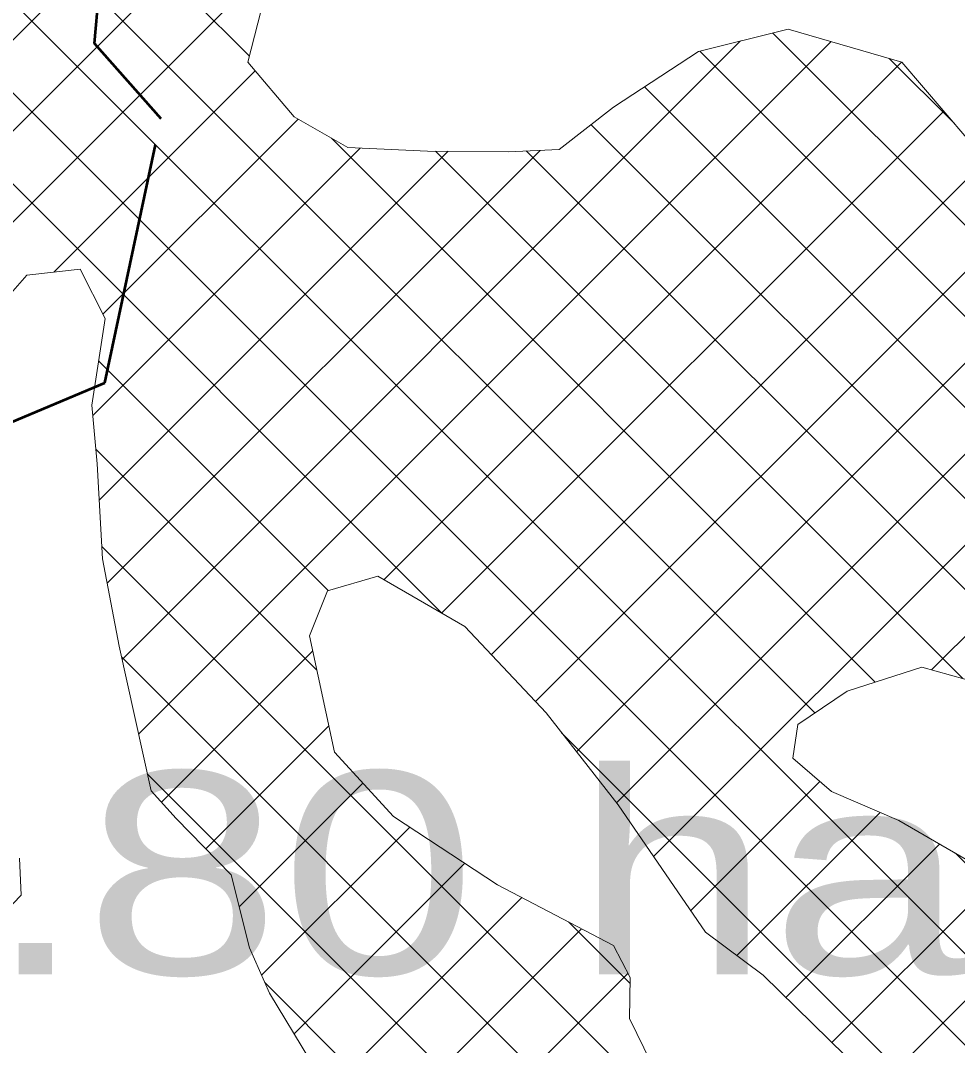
# Model space of a CAD drawing. Extents: x -1643653 to 4543381, y 1624270 to 13878484.
# Drawn here: x 604054 to 606364, y 8966926 to 8969452 of the extents above; entities that cross this region are included whole.
import ezdxf

# ---------------------------------------------------------------- set-up
doc = ezdxf.new("R2010")
doc.units = 0
doc.header["$LTSCALE"] = 200
doc.linetypes.add('MEDIUM_DASHED', pattern=[4.5, 3, -1.5])
for name, color, linetype, lineweight in [('1', 7, 'Continuous', 13), ('27', 7, 'Continuous', 53), ('29', 7, 'Continuous', 13)]:
    doc.layers.add(name, color=color, linetype=linetype, lineweight=lineweight)
doc.layers.add('63', color=7, linetype='Continuous')

msp = doc.modelspace()

# ---------------------------------------------------------------- linework, layer by layer
at = {"layer": '1', "lineweight": 25}
msp.add_spline([(814781, 9009175.5), (814787.2, 9009173.4), (814796.9, 9009173.4), (814799.4, 9009172.4), (814805.1, 9009174.5), (814805.6, 9009176.5), (814811.7, 9009179.5), (814811.7, 9009179.5), (814801.5, 9009181), (814790.7, 9009181.5), (814784.1, 9009183.1), (814777.4, 9009185.1), (814778.4, 9009175.5)], degree=3, dxfattribs=at)
at = {"layer": '27', "linetype": 'MEDIUM_DASHED'}
msp.add_lwpolyline([(601512.9, 8967708.6), (602731.7, 8968196.6), (603318.7, 8968315.8), (603537.1, 8968508.5), (603633.4, 8968473.1), (603643.1, 8968267.4), (603893.6, 8968257.8), (604002.1, 8968449.7), (604262.3, 8968559), (604400.7, 8969210), (604237, 8969395.4), (604278.4, 8969874), (603990.3, 8970155.8), (603996, 8970359.3), (603820.8, 8970374.3), (603787.3, 8970477.4), (603702.6, 8970526.4), (603608.4, 8970807.1), (603471.1, 8970932.8), (603483.9, 8971014.8), (603749.4, 8971022.3)], dxfattribs=at)
at = {"layer": '29'}
for p, q in [((604618.6, 8969363.9), (602097.2, 8971885.3)), ((606012.4, 8967745.6), (601930.6, 8971827.4)), ((603714.3, 8969083), (605054.6, 8970423.3)), ((603880.7, 8969024.9), (605176.9, 8970321.1)), ((602238.5, 8967158.2), (605340.2, 8970259.9)), ((606726.4, 8966807.1), (603919.3, 8969614.2)), ((605094, 8967990.5), (603660.6, 8969423.8)), ((607269.8, 8968059.7), (605908.3, 8969421.3)), ((607193.5, 8966115.5), (603913.6, 8969395.4)), ((604304.9, 8967877.6), (605829.1, 8969401.8)), ((604345.4, 8967693.5), (606052, 8969400.1)), ((607195.6, 8967909.4), (605728.2, 8969376.9)), ((606356.1, 8969198), (606195.5, 8969358.5)), ((604136.9, 8968832.1), (604632.9, 8969328.1)), ((604950.4, 8968074.1), (606226, 8969349.7)), ((607096.2, 8967784.4), (605592, 8969288.5)), ((605092.3, 8967991.5), (606329.7, 8969228.8)), ((604257.5, 8968728.2), (604738.4, 8969209.1)), ((606942.3, 8967713.8), (605460.7, 8969195.4)), ((606161, 8967821.5), (604820.5, 8969162)), ((604232.4, 8968478.5), (604891.4, 8969137.6)), ((604248.2, 8968269.9), (605108.2, 8969129.9)), ((604268.1, 8968065.3), (605334.9, 8969132.1)), ((606376.7, 8967830.3), (605076.8, 8969130.2)), ((606722.5, 8967709), (605300.9, 8969130.6)), ((605214.4, 8967889.1), (606432, 8969106.7)), ((605323.3, 8967773.4), (606544.9, 8968995.1)), ((605424.4, 8967650), (606730.1, 8968955.7)), ((605523.1, 8967524.2), (606914.3, 8968915.4)), ((605614.7, 8967391.4), (607073.7, 8968850.3)), ((606299.9, 8967852), (607207.7, 8968759.8)), ((604813, 8968047), (604246.7, 8968613.2)), ((604784.9, 8967850.6), (604239.8, 8968395.7)), ((605942.3, 8966468.7), (604254.8, 8968156.1)), ((604401.6, 8967525.2), (604774.7, 8967898.3)), ((605837.5, 8966348.9), (604303.8, 8967882.6)), ((604511.1, 8967410.2), (604814.3, 8967713.4)), ((606813.3, 8966271.2), (605388.1, 8967696.4)), ((605578.9, 8966383), (604367, 8967594.9)), ((604593.3, 8967267.9), (604897.9, 8967572.5)), ((605706.1, 8967258.2), (606024.5, 8967576.6)), ((605819.9, 8967147.5), (606172.8, 8967500.4)), ((604648.6, 8967098.8), (605013.7, 8967463.8)), ((605940.9, 8967044), (606319.2, 8967422.3)), ((606561.6, 8967196.4), (606358.5, 8967399.5)), ((604728.8, 8966954.4), (605149.4, 8967375.1)), ((606054.2, 8966932.8), (606461.3, 8967339.8)), ((604732.8, 8966733.9), (605289.8, 8967290.9)), ((605556.8, 8967078.7), (605405.1, 8967230.3)), ((604371.5, 8966148.1), (605437, 8967213.6)), ((606148.7, 8966802.8), (606554.6, 8967208.6)), ((604367, 8965919.1), (605551.6, 8967103.7)), ((605425.8, 8966311.6), (604656.3, 8967081.1))]:
    msp.add_line(p, q, dxfattribs=at)
for points in [[(604655.8, 8969510.5), (604614.9, 8969349.3), (604728.8, 8969214.6), (604860.8, 8969138.9), (605057.3, 8969130.3), (605257.4, 8969128.7), (605382.2, 8969134.2), (605515.7, 8969238.3), (605725.4, 8969376.2), (605946.4, 8969430.7), (606226.4, 8969349.6), (606386.9, 8969162)], [(604728.8, 8969214.6), (604614.9, 8969349.3), (604655.8, 8969510.5)], [(606386.9, 8969162), (606226.4, 8969349.6), (605946.4, 8969430.7), (605725.4, 8969376.2), (605515.7, 8969238.3), (605382.2, 8969134.2), (605257.4, 8969128.7), (605057.3, 8969130.3), (604860.8, 8969138.9), (604728.8, 8969214.6)], [(604767.8, 8966890.2), (604667.8, 8967054.9), (604619.1, 8967166.5), (604573.4, 8967346.2), (604438.1, 8967485.1), (604376.2, 8967553.2), (604297.9, 8967909.7), (604256.6, 8968125.1), (604243.1, 8968359.4), (604230.1, 8968504.1), (604262.7, 8968717.9), (604201.2, 8968839.7), (604070.3, 8968824.2), (604000, 8968745.3)], [(604000, 8968745.3), (604070.3, 8968824.2), (604201.2, 8968839.7), (604262.7, 8968717.9), (604230.1, 8968504.1), (604243.1, 8968359.4), (604256.6, 8968125.1), (604297.9, 8967909.7), (604376.2, 8967553.2), (604438.1, 8967485.1), (604573.4, 8967346.2), (604619.1, 8967166.5), (604667.8, 8967054.9), (604767.8, 8966890.2)], [(606127.7, 8966860.6), (605885, 8967098.9), (605742.2, 8967205.5), (605527.4, 8967518.6), (605349.6, 8967745.5), (605149.1, 8967958.4), (604935.2, 8968082.9), (604810.8, 8968046.3), (604766.6, 8967935.9), (604828.2, 8967648.5), (604973.5, 8967490.1), (605230.3, 8967322.2), (605516.1, 8967172.1), (605557.1, 8967093.1), (605555.3, 8966992.4), (605608.7, 8966882.9)], [(604828.2, 8967648.5), (604766.6, 8967935.9), (604810.8, 8968046.3), (604935.2, 8968082.9), (605149.1, 8967958.4), (605349.6, 8967745.5), (605527.4, 8967518.6), (605742.2, 8967205.5), (605885, 8967098.9), (606127.6, 8966860.6), (606195.6, 8966674.5), (606287.8, 8966406.5), (606461.4, 8966356.2)], [(606523.2, 8967789), (606276.1, 8967858.7), (606091.4, 8967798.9), (605970.5, 8967717.2), (605958.2, 8967634.2), (606052.7, 8967552.1), (606219.4, 8967480.3), (606488.3, 8967324.1)], [(606488.4, 8967324.1), (606219.4, 8967480.3), (606052.7, 8967552), (605958.2, 8967634.2), (605970.4, 8967717.2), (606091.4, 8967798.9), (606276.1, 8967858.7), (606523.2, 8967789)], [(605608.7, 8966882.9), (605555.3, 8966992.4), (605557.1, 8967093.1), (605516.1, 8967172.1), (605230.3, 8967322.2), (604973.5, 8967490.1), (604828.2, 8967648.5)], [(604051.9, 8967387.9), (604055.7, 8967296.5), (603976.1, 8967213.8)], [(603976.1, 8967213.8), (604055.7, 8967296.5), (604051.9, 8967387.9)]]:
    msp.add_lwpolyline(points, dxfattribs=at)

# ---------------------------------------------------------------- texts
at = {"layer": '63', "width": 1.3}
msp.add_text(' 3561.80 ha', height=500, dxfattribs=at).set_placement((601795, 8967101.1))

doc.saveas('drawing.dxf')
